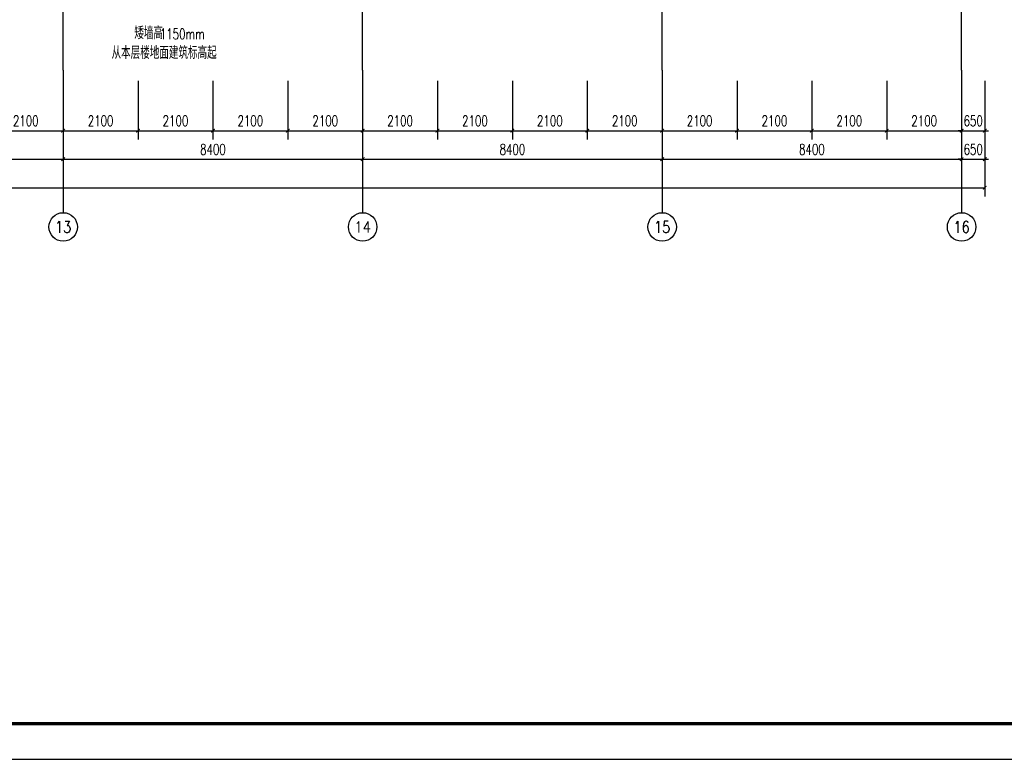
# Model space of a CAD drawing. Extents: x 797781 to 1255204, y 21234 to 1024248.
# Tile 451 of 656: x 962488 to 990105, y 448119 to 468854. Entities that reach past the tile are written whole.
import ezdxf
from ezdxf.enums import TextEntityAlignment as Align

# ---------------------------------------------------------------- set-up
doc = ezdxf.new("R2010")
doc.units = 0
doc.header["$LTSCALE"] = 1000
doc.header["$MEASUREMENT"] = 0
doc.linetypes.add('230303生产综合楼-平面图_t8$0$DOTE', pattern=[2.42, 2, -0.2, 0.02, -0.2])
for name, color, linetype in [('230303生产综合楼-平面图_t8$0$AXIS', 3, 'Continuous'), ('230303生产综合楼-平面图_t8$0$AXIS_TEXT', 7, 'Continuous'), ('230303生产综合楼-平面图_t8$0$DOTE', 1, '230303生产综合楼-平面图_t8$0$DOTE'), ('230303生产综合楼-平面图_t8$0$PUB_TITLE', 4, 'Continuous'), ('AXIS_TEXT', 7, 'Continuous'), ('DIM_SYMB', 3, 'Continuous'), ('PUB_TEXT', 7, 'Continuous')]:
    doc.layers.add(name, color=color, linetype=linetype)
doc.styles.add('230303生产综合楼-平面图_t8$0$_TCH_AXIS', font='COMPLEX', dxfattribs={"bigfont": 'GBCBIG'})
doc.styles.add('230303生产综合楼-平面图_T8$0$_TCH_DIM_T3', font='SIMPLEX', dxfattribs={"width": 0.705882, "bigfont": 'GBCBIG'})
doc.styles.add('_TCH_DIM', font='SIMPLEX', dxfattribs={"bigfont": 'GBCBIG'})
doc.styles.add('COMPLEX', font='COMPLEX')
doc.dimstyles.new('230303生产综合楼-平面图_T8$0$_TCH_ARCH&&100', dxfattribs={"dimtxt": 297.5, "dimasz": 100, "dimexe": 250, "dimexo": 300, "dimgap": 126.25, "dimtad": 1, "dimdec": 0, "dimzin": 0, "dimdsep": 46, "dimtxsty": '230303生产综合楼-平面图_T8$0$_TCH_DIM_T3', "dimblk": '230303生产综合楼-平面图_t8$0$_ArchTick', "dimcen": 0.09, "dimclrt": 7, "dimazin": 2, "dimtfac": 1, "dimtdec": 0, "dimtix": 1, "dimtmove": 2, "dimatfit": 3, "dimfxl": 1, "dimtolj": 1, "dimtzin": 0, "dimarcsym": 0})

# ---------------------------------------------------------------- blocks, each defined once
blk = doc.blocks.new('AQ4-5')
at = {"layer": 'DIM_SYMB'}
blk.add_lwpolyline([(1108662, 460513, 0, 0, 0), (1106246, 460513, 0, 0, 0), (1106246, 461670, 80, 0, 0), (1106246, 461970, 0, 0, 0)], format="xyseb", dxfattribs=at)
at = {"layer": 'PUB_TEXT', "style": '_TCH_DIM'}
for s, height, p in [('矮墙高', 357.4, (1106707, 460626)), ('从本层楼地面建筑标高起', 357.45, (1106067, 460073))]:
    blk.add_text(s, height=height, dxfattribs=at).set_placement(p)
at = {"layer": 'PUB_TEXT', "style": '_TCH_DIM', "width": 0.705882}
blk.add_text('1150mm', height=297.5, dxfattribs=at).set_placement((1107422, 460626))
blk = doc.blocks.new('230303生产综合楼-平面图_t8$0$_ArchTick')
at = {"color": 0, "linetype": 'ByBlock', "const_width": 0.3}
blk.add_lwpolyline([(-0.5, -0.5), (0.5, 0.5)], dxfattribs=at)
blk = doc.blocks.new('*D1889')
at = {"layer": '230303生产综合楼-平面图_t8$0$AXIS', "color": 0, "lineweight": -2, "transparency": 16777216}
for p, q in [((961608, 467143), (961608, 465493)), ((963708, 467143), (963708, 465493)), ((961608, 465743), (963708, 465743))]:
    blk.add_line(p, q, dxfattribs=at)
at = {"layer": 'Defpoints', "color": 0, "transparency": 16777216}
for p in [(961608, 467443), (963708, 467443), (963708, 465743)]:
    blk.add_point(p, dxfattribs=at)
at = {"layer": '230303生产综合楼-平面图_t8$0$AXIS', "color": 0, "lineweight": -2, "transparency": 16777216, "xscale": 100, "yscale": 100, "zscale": 100, "rotation": 180}
blk.add_blockref('230303生产综合楼-平面图_t8$0$_ArchTick', (961608, 465743), dxfattribs=at)
at = {"layer": '230303生产综合楼-平面图_t8$0$AXIS', "color": 0, "lineweight": -2, "transparency": 16777216, "xscale": 100, "yscale": 100, "zscale": 100}
blk.add_blockref('230303生产综合楼-平面图_t8$0$_ArchTick', (963708, 465743), dxfattribs=at)
at = {"layer": '230303生产综合楼-平面图_t8$0$AXIS', "color": 7, "transparency": 16777216, "insert": (962658, 466018), "char_height": 297.5, "attachment_point": 5, "style": '230303生产综合楼-平面图_T8$0$_TCH_DIM_T3'}
blk.add_mtext('\\A1;2100', dxfattribs=at)
blk = doc.blocks.new('*D1890')
at = {"layer": '230303生产综合楼-平面图_t8$0$AXIS', "color": 0, "lineweight": -2, "transparency": 16777216}
for p, q in [((963708, 467143), (963708, 465493)), ((965808, 467143), (965808, 465493)), ((963708, 465743), (965808, 465743))]:
    blk.add_line(p, q, dxfattribs=at)
at = {"layer": 'Defpoints', "color": 0, "transparency": 16777216}
for p in [(963708, 467443), (965808, 467443), (965808, 465743)]:
    blk.add_point(p, dxfattribs=at)
at = {"layer": '230303生产综合楼-平面图_t8$0$AXIS', "color": 0, "lineweight": -2, "transparency": 16777216, "xscale": 100, "yscale": 100, "zscale": 100, "rotation": 180}
blk.add_blockref('230303生产综合楼-平面图_t8$0$_ArchTick', (963708, 465743), dxfattribs=at)
at = {"layer": '230303生产综合楼-平面图_t8$0$AXIS', "color": 0, "lineweight": -2, "transparency": 16777216, "xscale": 100, "yscale": 100, "zscale": 100}
blk.add_blockref('230303生产综合楼-平面图_t8$0$_ArchTick', (965808, 465743), dxfattribs=at)
at = {"layer": '230303生产综合楼-平面图_t8$0$AXIS', "color": 7, "transparency": 16777216, "insert": (964758, 466018), "char_height": 297.5, "attachment_point": 5, "style": '230303生产综合楼-平面图_T8$0$_TCH_DIM_T3'}
blk.add_mtext('\\A1;2100', dxfattribs=at)
blk = doc.blocks.new('*D1891')
at = {"layer": '230303生产综合楼-平面图_t8$0$AXIS', "color": 0, "lineweight": -2, "transparency": 16777216}
for p, q in [((965808, 467143), (965808, 465493)), ((967908, 467143), (967908, 465493)), ((965808, 465743), (967908, 465743))]:
    blk.add_line(p, q, dxfattribs=at)
at = {"layer": 'Defpoints', "color": 0, "transparency": 16777216}
for p in [(965808, 467443), (967908, 467443), (967908, 465743)]:
    blk.add_point(p, dxfattribs=at)
at = {"layer": '230303生产综合楼-平面图_t8$0$AXIS', "color": 0, "lineweight": -2, "transparency": 16777216, "xscale": 100, "yscale": 100, "zscale": 100, "rotation": 180}
blk.add_blockref('230303生产综合楼-平面图_t8$0$_ArchTick', (965808, 465743), dxfattribs=at)
at = {"layer": '230303生产综合楼-平面图_t8$0$AXIS', "color": 0, "lineweight": -2, "transparency": 16777216, "xscale": 100, "yscale": 100, "zscale": 100}
blk.add_blockref('230303生产综合楼-平面图_t8$0$_ArchTick', (967908, 465743), dxfattribs=at)
at = {"layer": '230303生产综合楼-平面图_t8$0$AXIS', "color": 7, "transparency": 16777216, "insert": (966858, 466018), "char_height": 297.5, "attachment_point": 5, "style": '230303生产综合楼-平面图_T8$0$_TCH_DIM_T3'}
blk.add_mtext('\\A1;2100', dxfattribs=at)
blk = doc.blocks.new('*D1892')
at = {"layer": '230303生产综合楼-平面图_t8$0$AXIS', "color": 0, "lineweight": -2, "transparency": 16777216}
for p, q in [((967908, 467143), (967908, 465493)), ((970008, 467143), (970008, 465493)), ((967908, 465743), (970008, 465743))]:
    blk.add_line(p, q, dxfattribs=at)
at = {"layer": 'Defpoints', "color": 0, "transparency": 16777216}
for p in [(967908, 467443), (970008, 467443), (970008, 465743)]:
    blk.add_point(p, dxfattribs=at)
at = {"layer": '230303生产综合楼-平面图_t8$0$AXIS', "color": 0, "lineweight": -2, "transparency": 16777216, "xscale": 100, "yscale": 100, "zscale": 100, "rotation": 180}
blk.add_blockref('230303生产综合楼-平面图_t8$0$_ArchTick', (967908, 465743), dxfattribs=at)
at = {"layer": '230303生产综合楼-平面图_t8$0$AXIS', "color": 0, "lineweight": -2, "transparency": 16777216, "xscale": 100, "yscale": 100, "zscale": 100}
blk.add_blockref('230303生产综合楼-平面图_t8$0$_ArchTick', (970008, 465743), dxfattribs=at)
at = {"layer": '230303生产综合楼-平面图_t8$0$AXIS', "color": 7, "transparency": 16777216, "insert": (968958, 466018), "char_height": 297.5, "attachment_point": 5, "style": '230303生产综合楼-平面图_T8$0$_TCH_DIM_T3'}
blk.add_mtext('\\A1;2100', dxfattribs=at)
blk = doc.blocks.new('*D1893')
at = {"layer": '230303生产综合楼-平面图_t8$0$AXIS', "color": 0, "lineweight": -2, "transparency": 16777216}
for p, q in [((970008, 467143), (970008, 465493)), ((972108, 467143), (972108, 465493)), ((970008, 465743), (972108, 465743))]:
    blk.add_line(p, q, dxfattribs=at)
at = {"layer": 'Defpoints', "color": 0, "transparency": 16777216}
for p in [(970008, 467443), (972108, 467443), (972108, 465743)]:
    blk.add_point(p, dxfattribs=at)
at = {"layer": '230303生产综合楼-平面图_t8$0$AXIS', "color": 0, "lineweight": -2, "transparency": 16777216, "xscale": 100, "yscale": 100, "zscale": 100, "rotation": 180}
blk.add_blockref('230303生产综合楼-平面图_t8$0$_ArchTick', (970008, 465743), dxfattribs=at)
at = {"layer": '230303生产综合楼-平面图_t8$0$AXIS', "color": 0, "lineweight": -2, "transparency": 16777216, "xscale": 100, "yscale": 100, "zscale": 100}
blk.add_blockref('230303生产综合楼-平面图_t8$0$_ArchTick', (972108, 465743), dxfattribs=at)
at = {"layer": '230303生产综合楼-平面图_t8$0$AXIS', "color": 7, "transparency": 16777216, "insert": (971058, 466018), "char_height": 297.5, "attachment_point": 5, "style": '230303生产综合楼-平面图_T8$0$_TCH_DIM_T3'}
blk.add_mtext('\\A1;2100', dxfattribs=at)
blk = doc.blocks.new('*D1894')
at = {"layer": '230303生产综合楼-平面图_t8$0$AXIS', "color": 0, "lineweight": -2, "transparency": 16777216}
for p, q in [((972108, 467143), (972108, 465493)), ((974208, 467143), (974208, 465493)), ((972108, 465743), (974208, 465743))]:
    blk.add_line(p, q, dxfattribs=at)
at = {"layer": 'Defpoints', "color": 0, "transparency": 16777216}
for p in [(972108, 467443), (974208, 467443), (974208, 465743)]:
    blk.add_point(p, dxfattribs=at)
at = {"layer": '230303生产综合楼-平面图_t8$0$AXIS', "color": 0, "lineweight": -2, "transparency": 16777216, "xscale": 100, "yscale": 100, "zscale": 100, "rotation": 180}
blk.add_blockref('230303生产综合楼-平面图_t8$0$_ArchTick', (972108, 465743), dxfattribs=at)
at = {"layer": '230303生产综合楼-平面图_t8$0$AXIS', "color": 0, "lineweight": -2, "transparency": 16777216, "xscale": 100, "yscale": 100, "zscale": 100}
blk.add_blockref('230303生产综合楼-平面图_t8$0$_ArchTick', (974208, 465743), dxfattribs=at)
at = {"layer": '230303生产综合楼-平面图_t8$0$AXIS', "color": 7, "transparency": 16777216, "insert": (973158, 466018), "char_height": 297.5, "attachment_point": 5, "style": '230303生产综合楼-平面图_T8$0$_TCH_DIM_T3'}
blk.add_mtext('\\A1;2100', dxfattribs=at)
blk = doc.blocks.new('*D1895')
at = {"layer": '230303生产综合楼-平面图_t8$0$AXIS', "color": 0, "lineweight": -2, "transparency": 16777216}
for p, q in [((974208, 467143), (974208, 465493)), ((976308, 467143), (976308, 465493)), ((974208, 465743), (976308, 465743))]:
    blk.add_line(p, q, dxfattribs=at)
at = {"layer": 'Defpoints', "color": 0, "transparency": 16777216}
for p in [(974208, 467443), (976308, 467443), (976308, 465743)]:
    blk.add_point(p, dxfattribs=at)
at = {"layer": '230303生产综合楼-平面图_t8$0$AXIS', "color": 0, "lineweight": -2, "transparency": 16777216, "xscale": 100, "yscale": 100, "zscale": 100, "rotation": 180}
blk.add_blockref('230303生产综合楼-平面图_t8$0$_ArchTick', (974208, 465743), dxfattribs=at)
at = {"layer": '230303生产综合楼-平面图_t8$0$AXIS', "color": 0, "lineweight": -2, "transparency": 16777216, "xscale": 100, "yscale": 100, "zscale": 100}
blk.add_blockref('230303生产综合楼-平面图_t8$0$_ArchTick', (976308, 465743), dxfattribs=at)
at = {"layer": '230303生产综合楼-平面图_t8$0$AXIS', "color": 7, "transparency": 16777216, "insert": (975258, 466018), "char_height": 297.5, "attachment_point": 5, "style": '230303生产综合楼-平面图_T8$0$_TCH_DIM_T3'}
blk.add_mtext('\\A1;2100', dxfattribs=at)
blk = doc.blocks.new('*D1896')
at = {"layer": '230303生产综合楼-平面图_t8$0$AXIS', "color": 0, "lineweight": -2, "transparency": 16777216}
for p, q in [((976308, 467143), (976308, 465493)), ((978408, 467143), (978408, 465493)), ((976308, 465743), (978408, 465743))]:
    blk.add_line(p, q, dxfattribs=at)
at = {"layer": 'Defpoints', "color": 0, "transparency": 16777216}
for p in [(976308, 467443), (978408, 467443), (978408, 465743)]:
    blk.add_point(p, dxfattribs=at)
at = {"layer": '230303生产综合楼-平面图_t8$0$AXIS', "color": 0, "lineweight": -2, "transparency": 16777216, "xscale": 100, "yscale": 100, "zscale": 100, "rotation": 180}
blk.add_blockref('230303生产综合楼-平面图_t8$0$_ArchTick', (976308, 465743), dxfattribs=at)
at = {"layer": '230303生产综合楼-平面图_t8$0$AXIS', "color": 0, "lineweight": -2, "transparency": 16777216, "xscale": 100, "yscale": 100, "zscale": 100}
blk.add_blockref('230303生产综合楼-平面图_t8$0$_ArchTick', (978408, 465743), dxfattribs=at)
at = {"layer": '230303生产综合楼-平面图_t8$0$AXIS', "color": 7, "transparency": 16777216, "insert": (977358, 466018), "char_height": 297.5, "attachment_point": 5, "style": '230303生产综合楼-平面图_T8$0$_TCH_DIM_T3'}
blk.add_mtext('\\A1;2100', dxfattribs=at)
blk = doc.blocks.new('*D1897')
at = {"layer": '230303生产综合楼-平面图_t8$0$AXIS', "color": 0, "lineweight": -2, "transparency": 16777216}
for p, q in [((978408, 467143), (978408, 465493)), ((980508, 467143), (980508, 465493)), ((978408, 465743), (980508, 465743))]:
    blk.add_line(p, q, dxfattribs=at)
at = {"layer": 'Defpoints', "color": 0, "transparency": 16777216}
for p in [(978408, 467443), (980508, 467443), (980508, 465743)]:
    blk.add_point(p, dxfattribs=at)
at = {"layer": '230303生产综合楼-平面图_t8$0$AXIS', "color": 0, "lineweight": -2, "transparency": 16777216, "xscale": 100, "yscale": 100, "zscale": 100, "rotation": 180}
blk.add_blockref('230303生产综合楼-平面图_t8$0$_ArchTick', (978408, 465743), dxfattribs=at)
at = {"layer": '230303生产综合楼-平面图_t8$0$AXIS', "color": 0, "lineweight": -2, "transparency": 16777216, "xscale": 100, "yscale": 100, "zscale": 100}
blk.add_blockref('230303生产综合楼-平面图_t8$0$_ArchTick', (980508, 465743), dxfattribs=at)
at = {"layer": '230303生产综合楼-平面图_t8$0$AXIS', "color": 7, "transparency": 16777216, "insert": (979458, 466018), "char_height": 297.5, "attachment_point": 5, "style": '230303生产综合楼-平面图_T8$0$_TCH_DIM_T3'}
blk.add_mtext('\\A1;2100', dxfattribs=at)
blk = doc.blocks.new('*D1898')
at = {"layer": '230303生产综合楼-平面图_t8$0$AXIS', "color": 0, "lineweight": -2, "transparency": 16777216}
for p, q in [((980508, 467143), (980508, 465493)), ((982608, 467143), (982608, 465493)), ((980508, 465743), (982608, 465743))]:
    blk.add_line(p, q, dxfattribs=at)
at = {"layer": 'Defpoints', "color": 0, "transparency": 16777216}
for p in [(980508, 467443), (982608, 467443), (982608, 465743)]:
    blk.add_point(p, dxfattribs=at)
at = {"layer": '230303生产综合楼-平面图_t8$0$AXIS', "color": 0, "lineweight": -2, "transparency": 16777216, "xscale": 100, "yscale": 100, "zscale": 100, "rotation": 180}
blk.add_blockref('230303生产综合楼-平面图_t8$0$_ArchTick', (980508, 465743), dxfattribs=at)
at = {"layer": '230303生产综合楼-平面图_t8$0$AXIS', "color": 0, "lineweight": -2, "transparency": 16777216, "xscale": 100, "yscale": 100, "zscale": 100}
blk.add_blockref('230303生产综合楼-平面图_t8$0$_ArchTick', (982608, 465743), dxfattribs=at)
at = {"layer": '230303生产综合楼-平面图_t8$0$AXIS', "color": 7, "transparency": 16777216, "insert": (981558, 466018), "char_height": 297.5, "attachment_point": 5, "style": '230303生产综合楼-平面图_T8$0$_TCH_DIM_T3'}
blk.add_mtext('\\A1;2100', dxfattribs=at)
blk = doc.blocks.new('*D1899')
at = {"layer": '230303生产综合楼-平面图_t8$0$AXIS', "color": 0, "lineweight": -2, "transparency": 16777216}
for p, q in [((982608, 467143), (982608, 465493)), ((984708, 467143), (984708, 465493)), ((982608, 465743), (984708, 465743))]:
    blk.add_line(p, q, dxfattribs=at)
at = {"layer": 'Defpoints', "color": 0, "transparency": 16777216}
for p in [(982608, 467443), (984708, 467443), (984708, 465743)]:
    blk.add_point(p, dxfattribs=at)
at = {"layer": '230303生产综合楼-平面图_t8$0$AXIS', "color": 0, "lineweight": -2, "transparency": 16777216, "xscale": 100, "yscale": 100, "zscale": 100, "rotation": 180}
blk.add_blockref('230303生产综合楼-平面图_t8$0$_ArchTick', (982608, 465743), dxfattribs=at)
at = {"layer": '230303生产综合楼-平面图_t8$0$AXIS', "color": 0, "lineweight": -2, "transparency": 16777216, "xscale": 100, "yscale": 100, "zscale": 100}
blk.add_blockref('230303生产综合楼-平面图_t8$0$_ArchTick', (984708, 465743), dxfattribs=at)
at = {"layer": '230303生产综合楼-平面图_t8$0$AXIS', "color": 7, "transparency": 16777216, "insert": (983658, 466018), "char_height": 297.5, "attachment_point": 5, "style": '230303生产综合楼-平面图_T8$0$_TCH_DIM_T3'}
blk.add_mtext('\\A1;2100', dxfattribs=at)
blk = doc.blocks.new('*D1900')
at = {"layer": '230303生产综合楼-平面图_t8$0$AXIS', "color": 0, "lineweight": -2, "transparency": 16777216}
for p, q in [((984708, 467143), (984708, 465493)), ((986808, 467143), (986808, 465493)), ((984708, 465743), (986808, 465743))]:
    blk.add_line(p, q, dxfattribs=at)
at = {"layer": 'Defpoints', "color": 0, "transparency": 16777216}
for p in [(984708, 467443), (986808, 467443), (986808, 465743)]:
    blk.add_point(p, dxfattribs=at)
at = {"layer": '230303生产综合楼-平面图_t8$0$AXIS', "color": 0, "lineweight": -2, "transparency": 16777216, "xscale": 100, "yscale": 100, "zscale": 100, "rotation": 180}
blk.add_blockref('230303生产综合楼-平面图_t8$0$_ArchTick', (984708, 465743), dxfattribs=at)
at = {"layer": '230303生产综合楼-平面图_t8$0$AXIS', "color": 0, "lineweight": -2, "transparency": 16777216, "xscale": 100, "yscale": 100, "zscale": 100}
blk.add_blockref('230303生产综合楼-平面图_t8$0$_ArchTick', (986808, 465743), dxfattribs=at)
at = {"layer": '230303生产综合楼-平面图_t8$0$AXIS', "color": 7, "transparency": 16777216, "insert": (985758, 466018), "char_height": 297.5, "attachment_point": 5, "style": '230303生产综合楼-平面图_T8$0$_TCH_DIM_T3'}
blk.add_mtext('\\A1;2100', dxfattribs=at)
blk = doc.blocks.new('*D1901')
at = {"layer": '230303生产综合楼-平面图_t8$0$AXIS', "color": 0, "lineweight": -2, "transparency": 16777216}
for p, q in [((986808, 467143), (986808, 465493)), ((988908, 467143), (988908, 465493)), ((986808, 465743), (988908, 465743))]:
    blk.add_line(p, q, dxfattribs=at)
at = {"layer": 'Defpoints', "color": 0, "transparency": 16777216}
for p in [(986808, 467443), (988908, 467443), (988908, 465743)]:
    blk.add_point(p, dxfattribs=at)
at = {"layer": '230303生产综合楼-平面图_t8$0$AXIS', "color": 0, "lineweight": -2, "transparency": 16777216, "xscale": 100, "yscale": 100, "zscale": 100, "rotation": 180}
blk.add_blockref('230303生产综合楼-平面图_t8$0$_ArchTick', (986808, 465743), dxfattribs=at)
at = {"layer": '230303生产综合楼-平面图_t8$0$AXIS', "color": 0, "lineweight": -2, "transparency": 16777216, "xscale": 100, "yscale": 100, "zscale": 100}
blk.add_blockref('230303生产综合楼-平面图_t8$0$_ArchTick', (988908, 465743), dxfattribs=at)
at = {"layer": '230303生产综合楼-平面图_t8$0$AXIS', "color": 7, "transparency": 16777216, "insert": (987858, 466018), "char_height": 297.5, "attachment_point": 5, "style": '230303生产综合楼-平面图_T8$0$_TCH_DIM_T3'}
blk.add_mtext('\\A1;2100', dxfattribs=at)
blk = doc.blocks.new('*D1902')
at = {"layer": '230303生产综合楼-平面图_t8$0$AXIS', "color": 0, "lineweight": -2, "transparency": 16777216}
for p, q in [((988908, 467143), (988908, 465493)), ((989558, 467143), (989558, 465493)), ((988908, 465743), (988808, 465743)), ((988908, 465743), (989558, 465743)), ((989558, 465743), (989658, 465743))]:
    blk.add_line(p, q, dxfattribs=at)
at = {"layer": 'Defpoints', "color": 0, "transparency": 16777216}
for p in [(988908, 467443), (989558, 467443), (989558, 465743)]:
    blk.add_point(p, dxfattribs=at)
at = {"layer": '230303生产综合楼-平面图_t8$0$AXIS', "color": 0, "lineweight": -2, "transparency": 16777216, "xscale": 100, "yscale": 100, "zscale": 100}
blk.add_blockref('230303生产综合楼-平面图_t8$0$_ArchTick', (988908, 465743), dxfattribs=at)
at = {"layer": '230303生产综合楼-平面图_t8$0$AXIS', "color": 0, "lineweight": -2, "transparency": 16777216, "xscale": 100, "yscale": 100, "zscale": 100, "rotation": 180}
blk.add_blockref('230303生产综合楼-平面图_t8$0$_ArchTick', (989558, 465743), dxfattribs=at)
at = {"layer": '230303生产综合楼-平面图_t8$0$AXIS', "color": 7, "transparency": 16777216, "insert": (989233, 466018), "char_height": 297.5, "attachment_point": 5, "style": '230303生产综合楼-平面图_T8$0$_TCH_DIM_T3'}
blk.add_mtext('\\A1;650', dxfattribs=at)
blk = doc.blocks.new('*D2103')
at = {"layer": '230303生产综合楼-平面图_t8$0$AXIS', "color": 0, "lineweight": -2, "transparency": 16777216}
for p, q in [((955308, 467143), (955308, 464693)), ((963708, 467143), (963708, 464693)), ((955308, 464943), (963708, 464943))]:
    blk.add_line(p, q, dxfattribs=at)
at = {"layer": 'Defpoints', "color": 0, "transparency": 16777216}
for p in [(955308, 467443), (963708, 467443), (963708, 464943)]:
    blk.add_point(p, dxfattribs=at)
at = {"layer": '230303生产综合楼-平面图_t8$0$AXIS', "color": 0, "lineweight": -2, "transparency": 16777216, "xscale": 100, "yscale": 100, "zscale": 100, "rotation": 180}
blk.add_blockref('230303生产综合楼-平面图_t8$0$_ArchTick', (955308, 464943), dxfattribs=at)
at = {"layer": '230303生产综合楼-平面图_t8$0$AXIS', "color": 0, "lineweight": -2, "transparency": 16777216, "xscale": 100, "yscale": 100, "zscale": 100}
blk.add_blockref('230303生产综合楼-平面图_t8$0$_ArchTick', (963708, 464943), dxfattribs=at)
at = {"layer": '230303生产综合楼-平面图_t8$0$AXIS', "color": 7, "transparency": 16777216, "insert": (959508, 465218), "char_height": 297.5, "attachment_point": 5, "style": '230303生产综合楼-平面图_T8$0$_TCH_DIM_T3'}
blk.add_mtext('\\A1;8400', dxfattribs=at)
blk = doc.blocks.new('*D2104')
at = {"layer": '230303生产综合楼-平面图_t8$0$AXIS', "color": 0, "lineweight": -2, "transparency": 16777216}
for p, q in [((963708, 467143), (963708, 464693)), ((972108, 467143), (972108, 464693)), ((963708, 464943), (972108, 464943))]:
    blk.add_line(p, q, dxfattribs=at)
at = {"layer": 'Defpoints', "color": 0, "transparency": 16777216}
for p in [(963708, 467443), (972108, 467443), (972108, 464943)]:
    blk.add_point(p, dxfattribs=at)
at = {"layer": '230303生产综合楼-平面图_t8$0$AXIS', "color": 0, "lineweight": -2, "transparency": 16777216, "xscale": 100, "yscale": 100, "zscale": 100, "rotation": 180}
blk.add_blockref('230303生产综合楼-平面图_t8$0$_ArchTick', (963708, 464943), dxfattribs=at)
at = {"layer": '230303生产综合楼-平面图_t8$0$AXIS', "color": 0, "lineweight": -2, "transparency": 16777216, "xscale": 100, "yscale": 100, "zscale": 100}
blk.add_blockref('230303生产综合楼-平面图_t8$0$_ArchTick', (972108, 464943), dxfattribs=at)
at = {"layer": '230303生产综合楼-平面图_t8$0$AXIS', "color": 7, "transparency": 16777216, "insert": (967908, 465218), "char_height": 297.5, "attachment_point": 5, "style": '230303生产综合楼-平面图_T8$0$_TCH_DIM_T3'}
blk.add_mtext('\\A1;8400', dxfattribs=at)
blk = doc.blocks.new('*D2105')
at = {"layer": '230303生产综合楼-平面图_t8$0$AXIS', "color": 0, "lineweight": -2, "transparency": 16777216}
for p, q in [((972108, 467143), (972108, 464693)), ((980508, 467143), (980508, 464693)), ((972108, 464943), (980508, 464943))]:
    blk.add_line(p, q, dxfattribs=at)
at = {"layer": 'Defpoints', "color": 0, "transparency": 16777216}
for p in [(972108, 467443), (980508, 467443), (980508, 464943)]:
    blk.add_point(p, dxfattribs=at)
at = {"layer": '230303生产综合楼-平面图_t8$0$AXIS', "color": 0, "lineweight": -2, "transparency": 16777216, "xscale": 100, "yscale": 100, "zscale": 100, "rotation": 180}
blk.add_blockref('230303生产综合楼-平面图_t8$0$_ArchTick', (972108, 464943), dxfattribs=at)
at = {"layer": '230303生产综合楼-平面图_t8$0$AXIS', "color": 0, "lineweight": -2, "transparency": 16777216, "xscale": 100, "yscale": 100, "zscale": 100}
blk.add_blockref('230303生产综合楼-平面图_t8$0$_ArchTick', (980508, 464943), dxfattribs=at)
at = {"layer": '230303生产综合楼-平面图_t8$0$AXIS', "color": 7, "transparency": 16777216, "insert": (976308, 465218), "char_height": 297.5, "attachment_point": 5, "style": '230303生产综合楼-平面图_T8$0$_TCH_DIM_T3'}
blk.add_mtext('\\A1;8400', dxfattribs=at)
blk = doc.blocks.new('*D2106')
at = {"layer": '230303生产综合楼-平面图_t8$0$AXIS', "color": 0, "lineweight": -2, "transparency": 16777216}
for p, q in [((980508, 467143), (980508, 464693)), ((988908, 467143), (988908, 464693)), ((980508, 464943), (988908, 464943))]:
    blk.add_line(p, q, dxfattribs=at)
at = {"layer": 'Defpoints', "color": 0, "transparency": 16777216}
for p in [(980508, 467443), (988908, 467443), (988908, 464943)]:
    blk.add_point(p, dxfattribs=at)
at = {"layer": '230303生产综合楼-平面图_t8$0$AXIS', "color": 0, "lineweight": -2, "transparency": 16777216, "xscale": 100, "yscale": 100, "zscale": 100, "rotation": 180}
blk.add_blockref('230303生产综合楼-平面图_t8$0$_ArchTick', (980508, 464943), dxfattribs=at)
at = {"layer": '230303生产综合楼-平面图_t8$0$AXIS', "color": 0, "lineweight": -2, "transparency": 16777216, "xscale": 100, "yscale": 100, "zscale": 100}
blk.add_blockref('230303生产综合楼-平面图_t8$0$_ArchTick', (988908, 464943), dxfattribs=at)
at = {"layer": '230303生产综合楼-平面图_t8$0$AXIS', "color": 7, "transparency": 16777216, "insert": (984708, 465218), "char_height": 297.5, "attachment_point": 5, "style": '230303生产综合楼-平面图_T8$0$_TCH_DIM_T3'}
blk.add_mtext('\\A1;8400', dxfattribs=at)
blk = doc.blocks.new('*D2107')
at = {"layer": '230303生产综合楼-平面图_t8$0$AXIS', "color": 0, "lineweight": -2, "transparency": 16777216}
for p, q in [((988908, 467143), (988908, 464693)), ((989558, 467143), (989558, 464693)), ((988908, 464943), (988808, 464943)), ((988908, 464943), (989558, 464943)), ((989558, 464943), (989658, 464943))]:
    blk.add_line(p, q, dxfattribs=at)
at = {"layer": 'Defpoints', "color": 0, "transparency": 16777216}
for p in [(988908, 467443), (989558, 467443), (989558, 464943)]:
    blk.add_point(p, dxfattribs=at)
at = {"layer": '230303生产综合楼-平面图_t8$0$AXIS', "color": 0, "lineweight": -2, "transparency": 16777216, "xscale": 100, "yscale": 100, "zscale": 100}
blk.add_blockref('230303生产综合楼-平面图_t8$0$_ArchTick', (988908, 464943), dxfattribs=at)
at = {"layer": '230303生产综合楼-平面图_t8$0$AXIS', "color": 0, "lineweight": -2, "transparency": 16777216, "xscale": 100, "yscale": 100, "zscale": 100, "rotation": 180}
blk.add_blockref('230303生产综合楼-平面图_t8$0$_ArchTick', (989558, 464943), dxfattribs=at)
at = {"layer": '230303生产综合楼-平面图_t8$0$AXIS', "color": 7, "transparency": 16777216, "insert": (989233, 465218), "char_height": 297.5, "attachment_point": 5, "style": '230303生产综合楼-平面图_T8$0$_TCH_DIM_T3'}
blk.add_mtext('\\A1;650', dxfattribs=at)
blk = doc.blocks.new('*D2108')
at = {"layer": '230303生产综合楼-平面图_t8$0$AXIS', "color": 0, "lineweight": -2, "transparency": 16777216}
for p, q in [((895858, 467143), (895858, 463893)), ((989558, 467143), (989558, 463893)), ((895858, 464143), (989558, 464143))]:
    blk.add_line(p, q, dxfattribs=at)
at = {"layer": 'Defpoints', "color": 0, "transparency": 16777216}
for p in [(895858, 467443), (989558, 467443), (989558, 464143)]:
    blk.add_point(p, dxfattribs=at)
at = {"layer": '230303生产综合楼-平面图_t8$0$AXIS', "color": 0, "lineweight": -2, "transparency": 16777216, "xscale": 100, "yscale": 100, "zscale": 100, "rotation": 180}
blk.add_blockref('230303生产综合楼-平面图_t8$0$_ArchTick', (895858, 464143), dxfattribs=at)
at = {"layer": '230303生产综合楼-平面图_t8$0$AXIS', "color": 0, "lineweight": -2, "transparency": 16777216, "xscale": 100, "yscale": 100, "zscale": 100}
blk.add_blockref('230303生产综合楼-平面图_t8$0$_ArchTick', (989558, 464143), dxfattribs=at)
at = {"layer": '230303生产综合楼-平面图_t8$0$AXIS', "color": 7, "transparency": 16777216, "insert": (942708, 464418), "char_height": 297.5, "attachment_point": 5, "style": '230303生产综合楼-平面图_T8$0$_TCH_DIM_T3'}
blk.add_mtext('\\A1;93700', dxfattribs=at)
blk = doc.blocks.new('_AXISO')
blk.add_circle((0, 0), 0.5)
at = {"layer": 'AXIS_TEXT', "style": 'COMPLEX', "width": 1.041667}
blk.add_attdef('A', text='', height=0.56, dxfattribs=at).set_placement((-0.25, -0.28), (0.25, -0.28), align=Align.FIT)

msp = doc.modelspace()

# ---------------------------------------------------------------- linework, layer by layer
at = {"layer": '230303生产综合楼-平面图_t8$0$AXIS'}
for p, q in [((963708, 467443.2), (963708, 463443.2)), ((972108, 467443.2), (972108, 463443.2)), ((980508, 467443.2), (980508, 463443.2)), ((988908, 467443.2), (988908, 463443.2))]:
    msp.add_line(p, q, dxfattribs=at)
at = {"layer": '230303生产综合楼-平面图_t8$0$DOTE'}
for p, q in [((963708, 467443.2), (963708, 495443.2)), ((972108, 467443.2), (972108, 495443.2)), ((980508, 467443.2), (980508, 495443.2)), ((988908, 467443.2), (988908, 495443.2))]:
    msp.add_line(p, q, dxfattribs=at)
at = {"layer": '230303生产综合楼-平面图_t8$0$PUB_TITLE'}
msp.add_lwpolyline([(881593.5, 448119.2), (1007693.5, 448119.2), (1007693.5, 507519.2), (881593.5, 507519.2)], close=True, dxfattribs=at)
at = {"layer": '230303生产综合楼-平面图_t8$0$PUB_TITLE', "const_width": 100}
msp.add_lwpolyline([(884093.5, 449119.2), (1006693.5, 449119.2), (1006693.5, 506519.2), (884093.5, 506519.2)], close=True, dxfattribs=at)

# ---------------------------------------------------------------- block references
msp.add_blockref('AQ4-5', (-141003, 7679.8))
at = {"layer": '230303生产综合楼-平面图_t8$0$AXIS'}
ref = msp.add_blockref('_AXISO', (963708, 463043.2), dxfattribs=dict(at, xscale=800, yscale=800, zscale=800))
ref.add_attrib('A', '13', dxfattribs={"layer": '230303生产综合楼-平面图_t8$0$AXIS_TEXT', "ltscale": 2, "height": 328.45, "style": '230303生产综合楼-平面图_t8$0$_TCH_AXIS'}).set_placement((963481.2, 462879), (963934.8, 462879), align=Align.FIT)
ref = msp.add_blockref('_AXISO', (972108, 463043.2), dxfattribs=dict(at, xscale=800, yscale=800, zscale=800))
ref.add_attrib('A', '14', dxfattribs={"layer": '230303生产综合楼-平面图_t8$0$AXIS_TEXT', "ltscale": 2, "height": 314.07, "style": '230303生产综合楼-平面图_t8$0$_TCH_AXIS'}).set_placement((971876.2, 462886.2), (972339.8, 462886.2), align=Align.FIT)
ref = msp.add_blockref('_AXISO', (980508, 463043.2), dxfattribs=dict(at, xscale=800, yscale=800, zscale=800))
ref.add_attrib('A', '15', dxfattribs={"layer": '230303生产综合楼-平面图_t8$0$AXIS_TEXT', "ltscale": 2, "height": 328.45, "style": '230303生产综合楼-平面图_t8$0$_TCH_AXIS'}).set_placement((980281.2, 462879), (980734.8, 462879), align=Align.FIT)
ref = msp.add_blockref('_AXISO', (988908, 463043.2), dxfattribs=dict(at, xscale=800, yscale=800, zscale=800))
ref.add_attrib('A', '16', dxfattribs={"layer": '230303生产综合楼-平面图_t8$0$AXIS_TEXT', "ltscale": 2, "height": 328.45, "style": '230303生产综合楼-平面图_t8$0$_TCH_AXIS'}).set_placement((988681.2, 462879), (989134.8, 462879), align=Align.FIT)

# ---------------------------------------------------------------- dimensions: what is measured, and where the dimension line sits
for p1, p2, distance, picture, middle in [((895858, 467443.2), (989558, 467443.2), -3300, '*D2108', (942708, 464418.2)), ((955308, 467443.2), (963708, 467443.2), -2500, '*D2103', (959508, 465218.2)), ((961608, 467443.2), (963708, 467443.2), -1700, '*D1889', (962658, 466018.2)), ((963708, 467443.2), (965808.1, 467443.2), -1700, '*D1890', (964758.1, 466018.2)), ((963708, 467443.2), (972108, 467443.2), -2500, '*D2104', (967908, 465218.2)), ((965808.1, 467443.2), (967908, 467443.2), -1700, '*D1891', (966858.1, 466018.2)), ((967908, 467443.2), (970008, 467443.2), -1700, '*D1892', (968958, 466018.2)), ((970008, 467443.2), (972108, 467443.2), -1700, '*D1893', (971058, 466018.2)), ((972108, 467443.2), (974208.1, 467443.2), -1700, '*D1894', (973158.1, 466018.2)), ((972108, 467443.2), (980508, 467443.2), -2500, '*D2105', (976308, 465218.2)), ((974208.1, 467443.2), (976308, 467443.2), -1700, '*D1895', (975258.1, 466018.2)), ((976308, 467443.2), (978408, 467443.2), -1700, '*D1896', (977358, 466018.2)), ((978408, 467443.2), (980508, 467443.2), -1700, '*D1897', (979458, 466018.2)), ((980508, 467443.2), (982608.1, 467443.2), -1700, '*D1898', (981558.1, 466018.2)), ((980508, 467443.2), (988908, 467443.2), -2500, '*D2106', (984708, 465218.2)), ((982608.1, 467443.2), (984708, 467443.2), -1700, '*D1899', (983658.1, 466018.2)), ((984708, 467443.2), (986808, 467443.2), -1700, '*D1900', (985758, 466018.2)), ((986808, 467443.2), (988908, 467443.2), -1700, '*D1901', (987858, 466018.2)), ((988908, 467443.2), (989558, 467443.2), -1700, '*D1902', (989233, 466018.2)), ((988908, 467443.2), (989558, 467443.2), -2500, '*D2107', (989233, 465218.2))]:
    dim = msp.add_aligned_dim(p1=p1, p2=p2, distance=distance, dimstyle='230303生产综合楼-平面图_T8$0$_TCH_ARCH&&100', dxfattribs=at)
    dim.commit()
    dim.dimension.update_dxf_attribs({"geometry": picture, "text_midpoint": middle})

doc.saveas('drawing.dxf')
